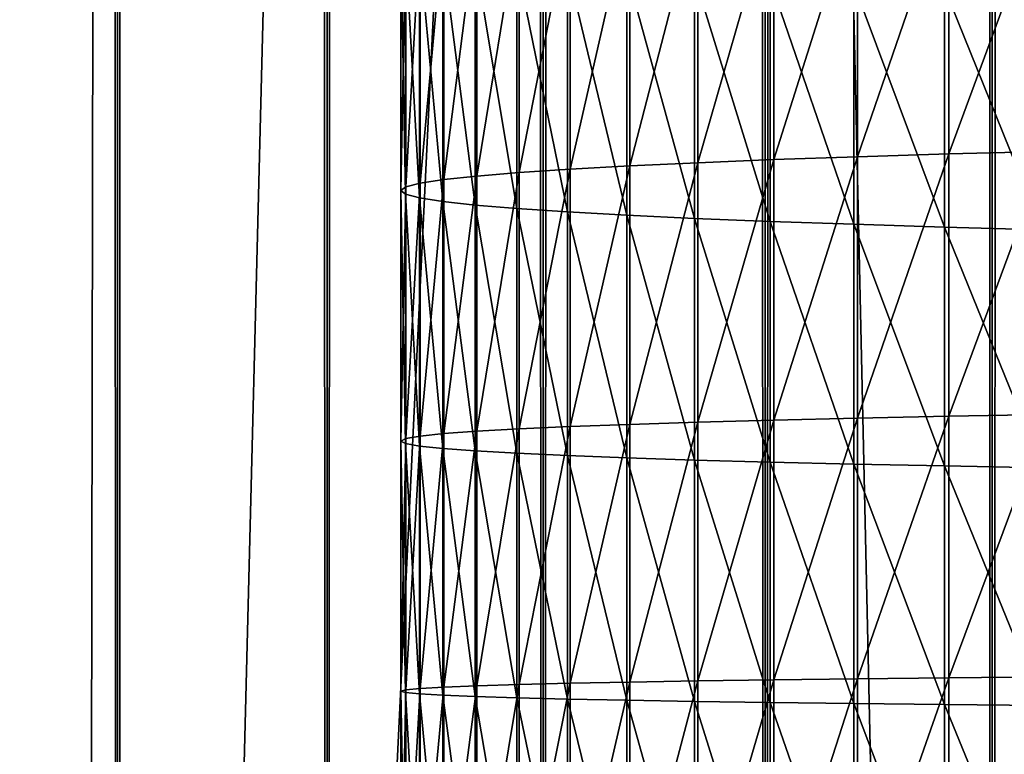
# Model space of a CAD drawing. Header units: millimetres. Extents: x -46 to 46, y -9 to 3208.
# Tile 258 of 401: x -4.16 to -2.46, y 22.73 to 24. Entities that reach past the tile are written whole.
import ezdxf

# ---------------------------------------------------------------- set-up
doc = ezdxf.new("R2010")
doc.units = ezdxf.units.MM
doc.header["$LTSCALE"] = 65.185185
for name, color, linetype in [('18', 7, 'CONTINUOUS'), ('28', 7, 'CONTINUOUS'), ('30', 7, 'CONTINUOUS'), ('31', 7, 'CONTINUOUS')]:
    doc.layers.add(name, color=color, linetype=linetype)

msp = doc.modelspace()

# ---------------------------------------------------------------- linework, layer by layer
at = {"layer": '18', "color": 7, "linetype": 'CONTINUOUS'}
for points in [[(-4.34, 11.3, 64.1167), (-3.9902, 11.3, 64.3504), (-4.34, 1111.3, 64.1167), (-4.34, 11.3, 64.1167)], [(-4.34, 1111.3, 64.1167), (-3.9902, 11.3, 64.3504), (-3.9902, 1111.3, 64.3504), (-4.34, 1111.3, 64.1167)], [(-3.9902, 11.3, 51.6496), (-4.34, 11.3, 51.8833), (-3.9902, 1111.3, 51.6496), (-3.9902, 11.3, 51.6496)], [(-3.9902, 1111.3, 51.6496), (-4.34, 11.3, 51.8833), (-4.34, 1111.3, 51.8833), (-3.9902, 1111.3, 51.6496)], [(-3.9902, 11.3, 64.3504), (-3.6279, 11.3, 64.5642), (-3.9902, 1111.3, 64.3504), (-3.9902, 11.3, 64.3504)], [(-3.9902, 1111.3, 64.3504), (-3.6279, 11.3, 64.5642), (-3.6279, 1111.3, 64.5642), (-3.9902, 1111.3, 64.3504)], [(-3.6279, 11.3, 51.4358), (-3.9902, 11.3, 51.6496), (-3.6279, 1111.3, 51.4358), (-3.6279, 11.3, 51.4358)], [(-3.6279, 1111.3, 51.4358), (-3.9902, 11.3, 51.6496), (-3.9902, 1111.3, 51.6496), (-3.6279, 1111.3, 51.4358)], [(-3.6279, 11.3, 64.5642), (-3.2541, 11.3, 64.7573), (-3.6279, 1111.3, 64.5642), (-3.6279, 11.3, 64.5642)], [(-3.6279, 1111.3, 64.5642), (-3.2541, 11.3, 64.7573), (-3.2541, 1111.3, 64.7573), (-3.6279, 1111.3, 64.5642)], [(-3.2541, 11.3, 51.2427), (-3.6279, 11.3, 51.4358), (-3.2541, 1111.3, 51.2427), (-3.2541, 11.3, 51.2427)], [(-3.2541, 1111.3, 51.2427), (-3.6279, 11.3, 51.4358), (-3.6279, 1111.3, 51.4358), (-3.2541, 1111.3, 51.2427)], [(-3.2541, 11.3, 64.7573), (-2.8701, 11.3, 64.9291), (-3.2541, 1111.3, 64.7573), (-3.2541, 11.3, 64.7573)], [(-3.2541, 1111.3, 64.7573), (-2.8701, 11.3, 64.9291), (-2.8701, 1111.3, 64.9291), (-3.2541, 1111.3, 64.7573)], [(-2.8701, 11.3, 51.0709), (-3.2541, 11.3, 51.2427), (-2.8701, 1111.3, 51.0709), (-2.8701, 11.3, 51.0709)], [(-2.8701, 1111.3, 51.0709), (-3.2541, 11.3, 51.2427), (-3.2541, 1111.3, 51.2427), (-2.8701, 1111.3, 51.0709)], [(-2.8701, 11.3, 64.9291), (-2.4771, 11.3, 65.0791), (-2.8701, 1111.3, 64.9291), (-2.8701, 11.3, 64.9291)], [(-2.8701, 1111.3, 64.9291), (-2.4771, 11.3, 65.0791), (-2.4771, 1111.3, 65.0791), (-2.8701, 1111.3, 64.9291)], [(-2.4771, 11.3, 50.9209), (-2.8701, 11.3, 51.0709), (-2.4771, 1111.3, 50.9209), (-2.4771, 11.3, 50.9209)], [(-2.4771, 1111.3, 50.9209), (-2.8701, 11.3, 51.0709), (-2.8701, 1111.3, 51.0709), (-2.4771, 1111.3, 50.9209)], [(-2.4771, 11.3, 65.0791), (-2.0763, 11.3, 65.2069), (-2.4771, 1111.3, 65.0791), (-2.4771, 11.3, 65.0791)], [(-2.4771, 1111.3, 65.0791), (-2.0763, 11.3, 65.2069), (-2.0763, 1111.3, 65.2069), (-2.4771, 1111.3, 65.0791)], [(-2.0763, 11.3, 50.7931), (-2.4771, 11.3, 50.9209), (-2.0763, 1111.3, 50.7931), (-2.0763, 11.3, 50.7931)], [(-2.0763, 1111.3, 50.7931), (-2.4771, 11.3, 50.9209), (-2.4771, 1111.3, 50.9209), (-2.0763, 1111.3, 50.7931)]]:
    msp.add_3dface(points, dxfattribs=at)
at = {"layer": '28', "color": 7, "linetype": 'CONTINUOUS'}
for points in [[(-2.7102, 24.2134, 60.3823), (-2.7102, 23.7604, 60.3963), (-2.5525, 24.2197, 60.5622), (-2.7102, 24.2134, 60.3823)], [(-2.5525, 24.2197, 60.5622), (-2.7102, 23.7604, 60.3963), (-2.5525, 23.7652, 60.5762), (-2.5525, 24.2197, 60.5622)], [(-2.5525, 24.2197, 60.5622), (-2.5525, 23.7652, 60.5762), (-2.383, 24.2257, 60.7309), (-2.5525, 24.2197, 60.5622)], [(-2.383, 24.2257, 60.7309), (-2.5525, 23.7652, 60.5762), (-2.383, 23.7696, 60.7449), (-2.383, 24.2257, 60.7309)], [(-2.9867, 24.1998, 59.9925), (-2.9867, 23.7501, 60.0063), (-2.8551, 24.2068, 60.1922), (-2.9867, 24.1998, 59.9925)], [(-2.8551, 24.2068, 60.1922), (-2.9867, 23.7501, 60.0063), (-2.8551, 23.7554, 60.206), (-2.8551, 24.2068, 60.1922)], [(-2.8551, 24.2068, 60.1922), (-2.8551, 23.7554, 60.206), (-2.7102, 24.2134, 60.3823), (-2.8551, 24.2068, 60.1922)], [(-2.7102, 24.2134, 60.3823), (-2.8551, 23.7554, 60.206), (-2.7102, 23.7604, 60.3963), (-2.7102, 24.2134, 60.3823)], [(-3.2957, 24.1771, 59.3464), (-3.2957, 23.733, 59.3601), (-3.2076, 24.1849, 59.5687), (-3.2957, 24.1771, 59.3464)], [(-3.2076, 24.1849, 59.5687), (-3.2957, 23.733, 59.3601), (-3.2076, 23.7389, 59.5824), (-3.2076, 24.1849, 59.5687)], [(-3.2076, 24.1849, 59.5687), (-3.2076, 23.7389, 59.5824), (-3.1044, 24.1925, 59.7844), (-3.2076, 24.1849, 59.5687)], [(-3.1044, 24.1925, 59.7844), (-3.2076, 23.7389, 59.5824), (-3.1044, 23.7446, 59.7981), (-3.1044, 24.1925, 59.7844)], [(-3.1044, 24.1925, 59.7844), (-3.1044, 23.7446, 59.7981), (-2.9867, 24.1998, 59.9925), (-3.1044, 24.1925, 59.7844)], [(-2.9867, 24.1998, 59.9925), (-3.1044, 23.7446, 59.7981), (-2.9867, 23.7501, 60.0063), (-2.9867, 24.1998, 59.9925)], [(-3.4256, 24.161, 58.8865), (-3.4256, 23.7209, 58.9), (-3.3685, 24.1692, 59.1187), (-3.4256, 24.161, 58.8865)], [(-3.3685, 24.1692, 59.1187), (-3.4256, 23.7209, 58.9), (-3.3685, 23.727, 59.1322), (-3.3685, 24.1692, 59.1187)], [(-3.3685, 24.1692, 59.1187), (-3.3685, 23.727, 59.1322), (-3.2957, 24.1771, 59.3464), (-3.3685, 24.1692, 59.1187)], [(-3.2957, 24.1771, 59.3464), (-3.3685, 23.727, 59.1322), (-3.2957, 23.733, 59.3601), (-3.2957, 24.1771, 59.3464)], [(-3.4915, 24.1444, 58.4132), (-3.4915, 23.7083, 58.4266), (-3.4666, 24.1528, 58.6509), (-3.4915, 24.1444, 58.4132)], [(-3.4666, 24.1528, 58.6509), (-3.4915, 23.7083, 58.4266), (-3.4666, 23.7146, 58.6644), (-3.4666, 24.1528, 58.6509)], [(-3.4666, 24.1528, 58.6509), (-3.4666, 23.7146, 58.6644), (-3.4256, 24.161, 58.8865), (-3.4666, 24.1528, 58.6509)], [(-3.4256, 24.161, 58.8865), (-3.4666, 23.7146, 58.6644), (-3.4256, 23.7209, 58.9), (-3.4256, 24.161, 58.8865)], [(-3.5, 24.1361, 58.1742), (-3.5, 23.702, 58.1876), (-3.4915, 24.1444, 58.4132), (-3.5, 24.1361, 58.1742)], [(-3.4915, 24.1444, 58.4132), (-3.5, 23.702, 58.1876), (-3.4915, 23.7083, 58.4266), (-3.4915, 24.1444, 58.4132)], [(-3.4922, 24.1277, 57.9353), (-3.4922, 23.6957, 57.9485), (-3.5, 24.1361, 58.1742), (-3.4922, 24.1277, 57.9353)], [(-3.5, 24.1361, 58.1742), (-3.4922, 23.6957, 57.9485), (-3.5, 23.702, 58.1876), (-3.5, 24.1361, 58.1742)], [(-3.4681, 24.1193, 57.6974), (-3.4681, 23.6894, 57.7106), (-3.4922, 24.1277, 57.9353), (-3.4681, 24.1193, 57.6974)], [(-3.4922, 24.1277, 57.9353), (-3.4681, 23.6894, 57.7106), (-3.4922, 23.6957, 57.9485), (-3.4922, 24.1277, 57.9353)], [(-3.4277, 24.1111, 57.4618), (-3.4277, 23.6832, 57.4749), (-3.4681, 24.1193, 57.6974), (-3.4277, 24.1111, 57.4618)], [(-3.4681, 24.1193, 57.6974), (-3.4277, 23.6832, 57.4749), (-3.4681, 23.6894, 57.7106), (-3.4681, 24.1193, 57.6974)], [(-3.3714, 24.1029, 57.2294), (-3.3714, 23.677, 57.2425), (-3.4277, 24.1111, 57.4618), (-3.3714, 24.1029, 57.2294)], [(-3.4277, 24.1111, 57.4618), (-3.3714, 23.677, 57.2425), (-3.4277, 23.6832, 57.4749), (-3.4277, 24.1111, 57.4618)], [(-3.2993, 24.0949, 57.0014), (-3.2993, 23.671, 57.0145), (-3.3714, 24.1029, 57.2294), (-3.2993, 24.0949, 57.0014)], [(-3.3714, 24.1029, 57.2294), (-3.2993, 23.671, 57.0145), (-3.3714, 23.677, 57.2425), (-3.3714, 24.1029, 57.2294)], [(-3.2118, 24.0872, 56.7789), (-3.2118, 23.6651, 56.7919), (-3.2993, 24.0949, 57.0014), (-3.2118, 24.0872, 56.7789)], [(-3.2993, 24.0949, 57.0014), (-3.2118, 23.6651, 56.7919), (-3.2993, 23.671, 57.0145), (-3.2993, 24.0949, 57.0014)], [(-3.1092, 24.0796, 56.5629), (-3.1092, 23.6594, 56.5758), (-3.2118, 24.0872, 56.7789), (-3.1092, 24.0796, 56.5629)], [(-3.2118, 24.0872, 56.7789), (-3.1092, 23.6594, 56.5758), (-3.2118, 23.6651, 56.7919), (-3.2118, 24.0872, 56.7789)], [(-2.9922, 24.0723, 56.3544), (-2.9922, 23.6539, 56.3673), (-3.1092, 24.0796, 56.5629), (-2.9922, 24.0723, 56.3544)], [(-3.1092, 24.0796, 56.5629), (-2.9922, 23.6539, 56.3673), (-3.1092, 23.6594, 56.5758), (-3.1092, 24.0796, 56.5629)], [(-2.8612, 24.0653, 56.1544), (-2.8612, 23.6486, 56.1672), (-2.9922, 24.0723, 56.3544), (-2.8612, 24.0653, 56.1544)], [(-2.9922, 24.0723, 56.3544), (-2.8612, 23.6486, 56.1672), (-2.9922, 23.6539, 56.3673), (-2.9922, 24.0723, 56.3544)], [(-2.7168, 24.0586, 55.9637), (-2.7168, 23.6436, 55.9765), (-2.8612, 24.0653, 56.1544), (-2.7168, 24.0586, 55.9637)], [(-2.8612, 24.0653, 56.1544), (-2.7168, 23.6436, 55.9765), (-2.8612, 23.6486, 56.1672), (-2.8612, 24.0653, 56.1544)], [(-2.5597, 24.0523, 55.7834), (-2.5597, 23.6388, 55.7961), (-2.7168, 24.0586, 55.9637), (-2.5597, 24.0523, 55.7834)], [(-2.7168, 24.0586, 55.9637), (-2.5597, 23.6388, 55.7961), (-2.7168, 23.6436, 55.9765), (-2.7168, 24.0586, 55.9637)], [(-2.3907, 24.0463, 55.6142), (-2.3907, 23.6343, 55.6269), (-2.5597, 24.0523, 55.7834), (-2.3907, 24.0463, 55.6142)], [(-2.5597, 24.0523, 55.7834), (-2.3907, 23.6343, 55.6269), (-2.5597, 23.6388, 55.7961), (-2.5597, 24.0523, 55.7834)], [(-2.8551, 23.7554, 60.206), (-2.8551, 23.3051, 60.216), (-2.7102, 23.7604, 60.3963), (-2.8551, 23.7554, 60.206)], [(-2.7102, 23.7604, 60.3963), (-2.8551, 23.3051, 60.216), (-2.7102, 23.3085, 60.4063), (-2.7102, 23.7604, 60.3963)], [(-2.7102, 23.7604, 60.3963), (-2.7102, 23.3085, 60.4063), (-2.5525, 23.7652, 60.5762), (-2.7102, 23.7604, 60.3963)], [(-2.5525, 23.7652, 60.5762), (-2.7102, 23.3085, 60.4063), (-2.5525, 23.3117, 60.5862), (-2.5525, 23.7652, 60.5762)], [(-2.5525, 23.7652, 60.5762), (-2.5525, 23.3117, 60.5862), (-2.383, 23.7696, 60.7449), (-2.5525, 23.7652, 60.5762)], [(-2.383, 23.7696, 60.7449), (-2.5525, 23.3117, 60.5862), (-2.383, 23.3148, 60.755), (-2.383, 23.7696, 60.7449)], [(-3.2076, 23.7389, 59.5824), (-3.2076, 23.2939, 59.5922), (-3.1044, 23.7446, 59.7981), (-3.2076, 23.7389, 59.5824)], [(-3.1044, 23.7446, 59.7981), (-3.2076, 23.2939, 59.5922), (-3.1044, 23.2977, 59.808), (-3.1044, 23.7446, 59.7981)], [(-3.1044, 23.7446, 59.7981), (-3.1044, 23.2977, 59.808), (-2.9867, 23.7501, 60.0063), (-3.1044, 23.7446, 59.7981)], [(-2.9867, 23.7501, 60.0063), (-3.1044, 23.2977, 59.808), (-2.9867, 23.3015, 60.0163), (-2.9867, 23.7501, 60.0063)], [(-2.9867, 23.7501, 60.0063), (-2.9867, 23.3015, 60.0163), (-2.8551, 23.7554, 60.206), (-2.9867, 23.7501, 60.0063)], [(-2.8551, 23.7554, 60.206), (-2.9867, 23.3015, 60.0163), (-2.8551, 23.3051, 60.216), (-2.8551, 23.7554, 60.206)], [(-3.4256, 23.7209, 58.9), (-3.4256, 23.2816, 58.9098), (-3.3685, 23.727, 59.1322), (-3.4256, 23.7209, 58.9)], [(-3.3685, 23.727, 59.1322), (-3.4256, 23.2816, 58.9098), (-3.3685, 23.2857, 59.142), (-3.3685, 23.727, 59.1322)], [(-3.3685, 23.727, 59.1322), (-3.3685, 23.2857, 59.142), (-3.2957, 23.733, 59.3601), (-3.3685, 23.727, 59.1322)], [(-3.2957, 23.733, 59.3601), (-3.3685, 23.2857, 59.142), (-3.2957, 23.2898, 59.3699), (-3.2957, 23.733, 59.3601)], [(-3.2957, 23.733, 59.3601), (-3.2957, 23.2898, 59.3699), (-3.2076, 23.7389, 59.5824), (-3.2957, 23.733, 59.3601)], [(-3.2076, 23.7389, 59.5824), (-3.2957, 23.2898, 59.3699), (-3.2076, 23.2939, 59.5922), (-3.2076, 23.7389, 59.5824)], [(-3.5, 23.702, 58.1876), (-3.5, 23.2687, 58.1972), (-3.4915, 23.7083, 58.4266), (-3.5, 23.702, 58.1876)], [(-3.4915, 23.7083, 58.4266), (-3.5, 23.2687, 58.1972), (-3.4915, 23.273, 58.4362), (-3.4915, 23.7083, 58.4266)], [(-3.4915, 23.7083, 58.4266), (-3.4915, 23.273, 58.4362), (-3.4666, 23.7146, 58.6644), (-3.4915, 23.7083, 58.4266)], [(-3.4666, 23.7146, 58.6644), (-3.4915, 23.273, 58.4362), (-3.4666, 23.2773, 58.6741), (-3.4666, 23.7146, 58.6644)], [(-3.4666, 23.7146, 58.6644), (-3.4666, 23.2773, 58.6741), (-3.4256, 23.7209, 58.9), (-3.4666, 23.7146, 58.6644)], [(-3.4256, 23.7209, 58.9), (-3.4666, 23.2773, 58.6741), (-3.4256, 23.2816, 58.9098), (-3.4256, 23.7209, 58.9)], [(-3.4922, 23.6957, 57.9485), (-3.4922, 23.2644, 57.9581), (-3.5, 23.702, 58.1876), (-3.4922, 23.6957, 57.9485)], [(-3.5, 23.702, 58.1876), (-3.4922, 23.2644, 57.9581), (-3.5, 23.2687, 58.1972), (-3.5, 23.702, 58.1876)], [(-3.4681, 23.6894, 57.7106), (-3.4681, 23.2601, 57.7202), (-3.4922, 23.6957, 57.9485), (-3.4681, 23.6894, 57.7106)], [(-3.4922, 23.6957, 57.9485), (-3.4681, 23.2601, 57.7202), (-3.4922, 23.2644, 57.9581), (-3.4922, 23.6957, 57.9485)], [(-3.4277, 23.6832, 57.4749), (-3.4277, 23.2559, 57.4844), (-3.4681, 23.6894, 57.7106), (-3.4277, 23.6832, 57.4749)], [(-3.4681, 23.6894, 57.7106), (-3.4277, 23.2559, 57.4844), (-3.4681, 23.2601, 57.7202), (-3.4681, 23.6894, 57.7106)], [(-3.3714, 23.677, 57.2425), (-3.3714, 23.2517, 57.2519), (-3.4277, 23.6832, 57.4749), (-3.3714, 23.677, 57.2425)], [(-3.4277, 23.6832, 57.4749), (-3.3714, 23.2517, 57.2519), (-3.4277, 23.2559, 57.4844), (-3.4277, 23.6832, 57.4749)], [(-3.2993, 23.671, 57.0145), (-3.2993, 23.2476, 57.0239), (-3.3714, 23.677, 57.2425), (-3.2993, 23.671, 57.0145)], [(-3.3714, 23.677, 57.2425), (-3.2993, 23.2476, 57.0239), (-3.3714, 23.2517, 57.2519), (-3.3714, 23.677, 57.2425)], [(-3.2118, 23.6651, 56.7919), (-3.2118, 23.2436, 56.8013), (-3.2993, 23.671, 57.0145), (-3.2118, 23.6651, 56.7919)], [(-3.2993, 23.671, 57.0145), (-3.2118, 23.2436, 56.8013), (-3.2993, 23.2476, 57.0239), (-3.2993, 23.671, 57.0145)], [(-3.1092, 23.6594, 56.5758), (-3.1092, 23.2397, 56.5851), (-3.2118, 23.6651, 56.7919), (-3.1092, 23.6594, 56.5758)], [(-3.2118, 23.6651, 56.7919), (-3.1092, 23.2397, 56.5851), (-3.2118, 23.2436, 56.8013), (-3.2118, 23.6651, 56.7919)], [(-2.9922, 23.6539, 56.3673), (-2.9922, 23.236, 56.3765), (-3.1092, 23.6594, 56.5758), (-2.9922, 23.6539, 56.3673)], [(-3.1092, 23.6594, 56.5758), (-2.9922, 23.236, 56.3765), (-3.1092, 23.2397, 56.5851), (-3.1092, 23.6594, 56.5758)], [(-2.8612, 23.6486, 56.1672), (-2.8612, 23.2324, 56.1764), (-2.9922, 23.6539, 56.3673), (-2.8612, 23.6486, 56.1672)], [(-2.9922, 23.6539, 56.3673), (-2.8612, 23.2324, 56.1764), (-2.9922, 23.236, 56.3765), (-2.9922, 23.6539, 56.3673)], [(-2.7168, 23.6436, 55.9765), (-2.7168, 23.2289, 55.9857), (-2.8612, 23.6486, 56.1672), (-2.7168, 23.6436, 55.9765)], [(-2.8612, 23.6486, 56.1672), (-2.7168, 23.2289, 55.9857), (-2.8612, 23.2324, 56.1764), (-2.8612, 23.6486, 56.1672)], [(-2.5597, 23.6388, 55.7961), (-2.5597, 23.2257, 55.8053), (-2.7168, 23.6436, 55.9765), (-2.5597, 23.6388, 55.7961)], [(-2.7168, 23.6436, 55.9765), (-2.5597, 23.2257, 55.8053), (-2.7168, 23.2289, 55.9857), (-2.7168, 23.6436, 55.9765)], [(-2.3907, 23.6343, 55.6269), (-2.3907, 23.2226, 55.636), (-2.5597, 23.6388, 55.7961), (-2.3907, 23.6343, 55.6269)], [(-2.5597, 23.6388, 55.7961), (-2.3907, 23.2226, 55.636), (-2.5597, 23.2257, 55.8053), (-2.5597, 23.6388, 55.7961)], [(-3.1044, 23.2977, 59.808), (-3.1044, 22.852, 59.8142), (-2.9867, 23.3015, 60.0163), (-3.1044, 23.2977, 59.808)], [(-2.9867, 23.3015, 60.0163), (-3.1044, 22.852, 59.8142), (-2.9867, 22.854, 60.0225), (-2.9867, 23.3015, 60.0163)], [(-2.9867, 23.3015, 60.0163), (-2.9867, 22.854, 60.0225), (-2.8551, 23.3051, 60.216), (-2.9867, 23.3015, 60.0163)], [(-2.8551, 23.3051, 60.216), (-2.9867, 22.854, 60.0225), (-2.8551, 22.856, 60.2223), (-2.8551, 23.3051, 60.216)], [(-2.8551, 23.3051, 60.216), (-2.8551, 22.856, 60.2223), (-2.7102, 23.3085, 60.4063), (-2.8551, 23.3051, 60.216)], [(-2.7102, 23.3085, 60.4063), (-2.8551, 22.856, 60.2223), (-2.7102, 22.8578, 60.4126), (-2.7102, 23.3085, 60.4063)], [(-2.7102, 23.3085, 60.4063), (-2.7102, 22.8578, 60.4126), (-2.5525, 23.3117, 60.5862), (-2.7102, 23.3085, 60.4063)], [(-2.5525, 23.3117, 60.5862), (-2.7102, 22.8578, 60.4126), (-2.5525, 22.8596, 60.5925), (-2.5525, 23.3117, 60.5862)], [(-2.5525, 23.3117, 60.5862), (-2.5525, 22.8596, 60.5925), (-2.383, 23.3148, 60.755), (-2.5525, 23.3117, 60.5862)], [(-2.383, 23.3148, 60.755), (-2.5525, 22.8596, 60.5925), (-2.383, 22.8612, 60.7613), (-2.383, 23.3148, 60.755)], [(-3.4256, 23.2816, 58.9098), (-3.4256, 22.8432, 58.9158), (-3.3685, 23.2857, 59.142), (-3.4256, 23.2816, 58.9098)], [(-3.3685, 23.2857, 59.142), (-3.4256, 22.8432, 58.9158), (-3.3685, 22.8455, 59.1481), (-3.3685, 23.2857, 59.142)], [(-3.3685, 23.2857, 59.142), (-3.3685, 22.8455, 59.1481), (-3.2957, 23.2898, 59.3699), (-3.3685, 23.2857, 59.142)], [(-3.2957, 23.2898, 59.3699), (-3.3685, 22.8455, 59.1481), (-3.2957, 22.8477, 59.376), (-3.2957, 23.2898, 59.3699)], [(-3.2957, 23.2898, 59.3699), (-3.2957, 22.8477, 59.376), (-3.2076, 23.2939, 59.5922), (-3.2957, 23.2898, 59.3699)], [(-3.2076, 23.2939, 59.5922), (-3.2957, 22.8477, 59.376), (-3.2076, 22.8499, 59.5984), (-3.2076, 23.2939, 59.5922)], [(-3.2076, 23.2939, 59.5922), (-3.2076, 22.8499, 59.5984), (-3.1044, 23.2977, 59.808), (-3.2076, 23.2939, 59.5922)], [(-3.1044, 23.2977, 59.808), (-3.2076, 22.8499, 59.5984), (-3.1044, 22.852, 59.8142), (-3.1044, 23.2977, 59.808)], [(-3.5, 23.2687, 58.1972), (-3.5, 22.8363, 58.2032), (-3.4915, 23.273, 58.4362), (-3.5, 23.2687, 58.1972)], [(-3.4915, 23.273, 58.4362), (-3.5, 22.8363, 58.2032), (-3.4915, 22.8386, 58.4422), (-3.4915, 23.273, 58.4362)], [(-3.4922, 23.2644, 57.9581), (-3.4922, 22.834, 57.9641), (-3.5, 23.2687, 58.1972), (-3.4922, 23.2644, 57.9581)], [(-3.5, 23.2687, 58.1972), (-3.4922, 22.834, 57.9641), (-3.5, 22.8363, 58.2032), (-3.5, 23.2687, 58.1972)], [(-3.4915, 23.273, 58.4362), (-3.4915, 22.8386, 58.4422), (-3.4666, 23.2773, 58.6741), (-3.4915, 23.273, 58.4362)], [(-3.4666, 23.2773, 58.6741), (-3.4915, 22.8386, 58.4422), (-3.4666, 22.8409, 58.6802), (-3.4666, 23.2773, 58.6741)], [(-3.4666, 23.2773, 58.6741), (-3.4666, 22.8409, 58.6802), (-3.4256, 23.2816, 58.9098), (-3.4666, 23.2773, 58.6741)], [(-3.4256, 23.2816, 58.9098), (-3.4666, 22.8409, 58.6802), (-3.4256, 22.8432, 58.9158), (-3.4256, 23.2816, 58.9098)], [(-3.4681, 23.2601, 57.7202), (-3.468, 22.8316, 57.7261), (-3.4922, 23.2644, 57.9581), (-3.4681, 23.2601, 57.7202)], [(-3.4922, 23.2644, 57.9581), (-3.468, 22.8316, 57.7261), (-3.4922, 22.834, 57.9641), (-3.4922, 23.2644, 57.9581)], [(-3.4277, 23.2559, 57.4844), (-3.4277, 22.8293, 57.4903), (-3.4681, 23.2601, 57.7202), (-3.4277, 23.2559, 57.4844)], [(-3.4681, 23.2601, 57.7202), (-3.4277, 22.8293, 57.4903), (-3.468, 22.8316, 57.7261), (-3.4681, 23.2601, 57.7202)], [(-3.3714, 23.2517, 57.2519), (-3.3714, 22.8271, 57.2578), (-3.4277, 23.2559, 57.4844), (-3.3714, 23.2517, 57.2519)], [(-3.4277, 23.2559, 57.4844), (-3.3714, 22.8271, 57.2578), (-3.4277, 22.8293, 57.4903), (-3.4277, 23.2559, 57.4844)], [(-3.2993, 23.2476, 57.0239), (-3.2993, 22.8249, 57.0297), (-3.3714, 23.2517, 57.2519), (-3.2993, 23.2476, 57.0239)], [(-3.3714, 23.2517, 57.2519), (-3.2993, 22.8249, 57.0297), (-3.3714, 22.8271, 57.2578), (-3.3714, 23.2517, 57.2519)], [(-3.2118, 23.2436, 56.8013), (-3.2118, 22.8227, 56.8071), (-3.2993, 23.2476, 57.0239), (-3.2118, 23.2436, 56.8013)], [(-3.2993, 23.2476, 57.0239), (-3.2118, 22.8227, 56.8071), (-3.2993, 22.8249, 57.0297), (-3.2993, 23.2476, 57.0239)], [(-3.1092, 23.2397, 56.5851), (-3.1092, 22.8206, 56.591), (-3.2118, 23.2436, 56.8013), (-3.1092, 23.2397, 56.5851)], [(-3.2118, 23.2436, 56.8013), (-3.1092, 22.8206, 56.591), (-3.2118, 22.8227, 56.8071), (-3.2118, 23.2436, 56.8013)], [(-2.9922, 23.236, 56.3765), (-2.9922, 22.8185, 56.3823), (-3.1092, 23.2397, 56.5851), (-2.9922, 23.236, 56.3765)], [(-3.1092, 23.2397, 56.5851), (-2.9922, 22.8185, 56.3823), (-3.1092, 22.8206, 56.591), (-3.1092, 23.2397, 56.5851)], [(-2.8612, 23.2324, 56.1764), (-2.8612, 22.8166, 56.1822), (-2.9922, 23.236, 56.3765), (-2.8612, 23.2324, 56.1764)], [(-2.9922, 23.236, 56.3765), (-2.8612, 22.8166, 56.1822), (-2.9922, 22.8185, 56.3823), (-2.9922, 23.236, 56.3765)], [(-2.7168, 23.2289, 55.9857), (-2.7168, 22.8147, 55.9914), (-2.8612, 23.2324, 56.1764), (-2.7168, 23.2289, 55.9857)], [(-2.8612, 23.2324, 56.1764), (-2.7168, 22.8147, 55.9914), (-2.8612, 22.8166, 56.1822), (-2.8612, 23.2324, 56.1764)], [(-2.5597, 23.2257, 55.8053), (-2.5597, 22.813, 55.811), (-2.7168, 23.2289, 55.9857), (-2.5597, 23.2257, 55.8053)], [(-2.7168, 23.2289, 55.9857), (-2.5597, 22.813, 55.811), (-2.7168, 22.8147, 55.9914), (-2.7168, 23.2289, 55.9857)], [(-2.3907, 23.2226, 55.636), (-2.3907, 22.8113, 55.6417), (-2.5597, 23.2257, 55.8053), (-2.3907, 23.2226, 55.636)], [(-2.5597, 23.2257, 55.8053), (-2.3907, 22.8113, 55.6417), (-2.5597, 22.813, 55.811), (-2.5597, 23.2257, 55.8053)], [(-2.9867, 22.854, 60.0225), (-2.9867, 22.4078, 60.025), (-2.8551, 22.856, 60.2223), (-2.9867, 22.854, 60.0225)], [(-2.8551, 22.856, 60.2223), (-2.9867, 22.4078, 60.025), (-2.8551, 22.4082, 60.2248), (-2.8551, 22.856, 60.2223)], [(-2.8551, 22.856, 60.2223), (-2.8551, 22.4082, 60.2248), (-2.7102, 22.8578, 60.4126), (-2.8551, 22.856, 60.2223)], [(-2.7102, 22.8578, 60.4126), (-2.8551, 22.4082, 60.2248), (-2.7102, 22.4085, 60.4151), (-2.7102, 22.8578, 60.4126)], [(-2.7102, 22.8578, 60.4126), (-2.7102, 22.4085, 60.4151), (-2.5525, 22.8596, 60.5925), (-2.7102, 22.8578, 60.4126)], [(-2.5525, 22.8596, 60.5925), (-2.7102, 22.4085, 60.4151), (-2.5525, 22.4088, 60.5951), (-2.5525, 22.8596, 60.5925)], [(-2.5525, 22.8596, 60.5925), (-2.5525, 22.4088, 60.5951), (-2.383, 22.8612, 60.7613), (-2.5525, 22.8596, 60.5925)], [(-2.383, 22.8612, 60.7613), (-2.5525, 22.4088, 60.5951), (-2.383, 22.409, 60.7638), (-2.383, 22.8612, 60.7613)], [(-3.4915, 22.8386, 58.4422), (-3.4915, 22.4052, 58.4447), (-3.4666, 22.8409, 58.6802), (-3.4915, 22.8386, 58.4422)], [(-3.4666, 22.8409, 58.6802), (-3.4915, 22.4052, 58.4447), (-3.4666, 22.4056, 58.6826), (-3.4666, 22.8409, 58.6802)], [(-3.4666, 22.8409, 58.6802), (-3.4666, 22.4056, 58.6826), (-3.4256, 22.8432, 58.9158), (-3.4666, 22.8409, 58.6802)], [(-3.4256, 22.8432, 58.9158), (-3.4666, 22.4056, 58.6826), (-3.4256, 22.406, 58.9183), (-3.4256, 22.8432, 58.9158)], [(-3.4256, 22.8432, 58.9158), (-3.4256, 22.406, 58.9183), (-3.3685, 22.8455, 59.1481), (-3.4256, 22.8432, 58.9158)], [(-3.3685, 22.8455, 59.1481), (-3.4256, 22.406, 58.9183), (-3.3685, 22.4064, 59.1506), (-3.3685, 22.8455, 59.1481)], [(-3.3685, 22.8455, 59.1481), (-3.3685, 22.4064, 59.1506), (-3.2957, 22.8477, 59.376), (-3.3685, 22.8455, 59.1481)], [(-3.2957, 22.8477, 59.376), (-3.3685, 22.4064, 59.1506), (-3.2957, 22.4067, 59.3785), (-3.2957, 22.8477, 59.376)], [(-3.2957, 22.8477, 59.376), (-3.2957, 22.4067, 59.3785), (-3.2076, 22.8499, 59.5984), (-3.2957, 22.8477, 59.376)], [(-3.2076, 22.8499, 59.5984), (-3.2957, 22.4067, 59.3785), (-3.2076, 22.4071, 59.6009), (-3.2076, 22.8499, 59.5984)], [(-3.2076, 22.8499, 59.5984), (-3.2076, 22.4071, 59.6009), (-3.1044, 22.852, 59.8142), (-3.2076, 22.8499, 59.5984)], [(-3.1044, 22.852, 59.8142), (-3.2076, 22.4071, 59.6009), (-3.1044, 22.4075, 59.8168), (-3.1044, 22.852, 59.8142)], [(-3.1044, 22.852, 59.8142), (-3.1044, 22.4075, 59.8168), (-2.9867, 22.854, 60.0225), (-3.1044, 22.852, 59.8142)], [(-2.9867, 22.854, 60.0225), (-3.1044, 22.4075, 59.8168), (-2.9867, 22.4078, 60.025), (-2.9867, 22.854, 60.0225)], [(-3.5, 22.8363, 58.2032), (-3.5, 22.4048, 58.2056), (-3.4915, 22.8386, 58.4422), (-3.5, 22.8363, 58.2032)], [(-3.4915, 22.8386, 58.4422), (-3.5, 22.4048, 58.2056), (-3.4915, 22.4052, 58.4447), (-3.4915, 22.8386, 58.4422)], [(-3.4922, 22.834, 57.9641), (-3.4922, 22.4044, 57.9665), (-3.5, 22.8363, 58.2032), (-3.4922, 22.834, 57.9641)], [(-3.5, 22.8363, 58.2032), (-3.4922, 22.4044, 57.9665), (-3.5, 22.4048, 58.2056), (-3.5, 22.8363, 58.2032)], [(-3.468, 22.8316, 57.7261), (-3.468, 22.404, 57.7285), (-3.4922, 22.834, 57.9641), (-3.468, 22.8316, 57.7261)], [(-3.4922, 22.834, 57.9641), (-3.468, 22.404, 57.7285), (-3.4922, 22.4044, 57.9665), (-3.4922, 22.834, 57.9641)], [(-3.4277, 22.8293, 57.4903), (-3.4277, 22.4036, 57.4927), (-3.468, 22.8316, 57.7261), (-3.4277, 22.8293, 57.4903)], [(-3.468, 22.8316, 57.7261), (-3.4277, 22.4036, 57.4927), (-3.468, 22.404, 57.7285), (-3.468, 22.8316, 57.7261)], [(-3.3714, 22.8271, 57.2578), (-3.3714, 22.4032, 57.2602), (-3.4277, 22.8293, 57.4903), (-3.3714, 22.8271, 57.2578)], [(-3.4277, 22.8293, 57.4903), (-3.3714, 22.4032, 57.2602), (-3.4277, 22.4036, 57.4927), (-3.4277, 22.8293, 57.4903)], [(-3.2993, 22.8249, 57.0297), (-3.2993, 22.4028, 57.0321), (-3.3714, 22.8271, 57.2578), (-3.2993, 22.8249, 57.0297)], [(-3.3714, 22.8271, 57.2578), (-3.2993, 22.4028, 57.0321), (-3.3714, 22.4032, 57.2602), (-3.3714, 22.8271, 57.2578)], [(-3.2118, 22.8227, 56.8071), (-3.2118, 22.4025, 56.8095), (-3.2993, 22.8249, 57.0297), (-3.2118, 22.8227, 56.8071)], [(-3.2993, 22.8249, 57.0297), (-3.2118, 22.4025, 56.8095), (-3.2993, 22.4028, 57.0321), (-3.2993, 22.8249, 57.0297)], [(-3.1092, 22.8206, 56.591), (-3.1092, 22.4021, 56.5933), (-3.2118, 22.8227, 56.8071), (-3.1092, 22.8206, 56.591)], [(-3.2118, 22.8227, 56.8071), (-3.1092, 22.4021, 56.5933), (-3.2118, 22.4025, 56.8095), (-3.2118, 22.8227, 56.8071)], [(-2.9922, 22.8185, 56.3823), (-2.9922, 22.4018, 56.3847), (-3.1092, 22.8206, 56.591), (-2.9922, 22.8185, 56.3823)], [(-3.1092, 22.8206, 56.591), (-2.9922, 22.4018, 56.3847), (-3.1092, 22.4021, 56.5933), (-3.1092, 22.8206, 56.591)], [(-2.8612, 22.8166, 56.1822), (-2.8612, 22.4014, 56.1845), (-2.9922, 22.8185, 56.3823), (-2.8612, 22.8166, 56.1822)], [(-2.9922, 22.8185, 56.3823), (-2.8612, 22.4014, 56.1845), (-2.9922, 22.4018, 56.3847), (-2.9922, 22.8185, 56.3823)], [(-2.7168, 22.8147, 55.9914), (-2.7168, 22.4011, 55.9938), (-2.8612, 22.8166, 56.1822), (-2.7168, 22.8147, 55.9914)], [(-2.8612, 22.8166, 56.1822), (-2.7168, 22.4011, 55.9938), (-2.8612, 22.4014, 56.1845), (-2.8612, 22.8166, 56.1822)], [(-2.5597, 22.813, 55.811), (-2.5597, 22.4008, 55.8134), (-2.7168, 22.8147, 55.9914), (-2.5597, 22.813, 55.811)], [(-2.7168, 22.8147, 55.9914), (-2.5597, 22.4008, 55.8134), (-2.7168, 22.4011, 55.9938), (-2.7168, 22.8147, 55.9914)], [(-2.3907, 22.8113, 55.6417), (-2.3907, 22.4005, 55.6441), (-2.5597, 22.813, 55.811), (-2.3907, 22.8113, 55.6417)], [(-2.5597, 22.813, 55.811), (-2.3907, 22.4005, 55.6441), (-2.5597, 22.4008, 55.8134), (-2.5597, 22.813, 55.811)]]:
    msp.add_3dface(points, dxfattribs=at)
at = {"layer": '30', "color": 7, "linetype": 'CONTINUOUS'}
for points in [[(-4.7891, 45.7105, -43.5252), (-3.9934, 45.7105, -43.6054), (-5.6709, 11.3105, -44.6303), (-4.7891, 45.7105, -43.5252)], [(-5.6709, 11.3105, -44.6303), (-3.9934, 45.7105, -43.6054), (-4.0559, 11.3105, -44.806), (-5.6709, 11.3105, -44.6303)], [(-3.1963, 45.7105, -43.6711), (-2.3982, 45.7105, -43.7222), (-4.0559, 11.3105, -44.806), (-3.1963, 45.7105, -43.6711)], [(-4.0559, 11.3105, -44.806), (-2.3982, 45.7105, -43.7222), (-2.4357, 11.3105, -44.9232), (-4.0559, 11.3105, -44.806)], [(-3.9934, 45.7105, -43.6054), (-3.1963, 45.7105, -43.6711), (-4.0559, 11.3105, -44.806), (-3.9934, 45.7105, -43.6054)]]:
    msp.add_3dface(points, dxfattribs=at)
at = {"layer": '31', "color": 7, "linetype": 'CONTINUOUS'}
for points in [[(-4.0559, 11.3105, 44.806), (-4.7891, 45.7105, 43.5252), (-5.6709, 11.3105, 44.6303), (-4.0559, 11.3105, 44.806)], [(-3.9934, 45.7105, 43.6054), (-4.7891, 45.7105, 43.5252), (-4.0559, 11.3105, 44.806), (-3.9934, 45.7105, 43.6054)], [(-3.1963, 45.7105, 43.6711), (-3.9934, 45.7105, 43.6054), (-4.0559, 11.3105, 44.806), (-3.1963, 45.7105, 43.6711)], [(-2.4357, 11.3105, 44.9232), (-3.1963, 45.7105, 43.6711), (-4.0559, 11.3105, 44.806), (-2.4357, 11.3105, 44.9232)], [(-2.3982, 45.7105, 43.7222), (-3.1963, 45.7105, 43.6711), (-2.4357, 11.3105, 44.9232), (-2.3982, 45.7105, 43.7222)]]:
    msp.add_3dface(points, dxfattribs=at)

doc.saveas('drawing.dxf')
